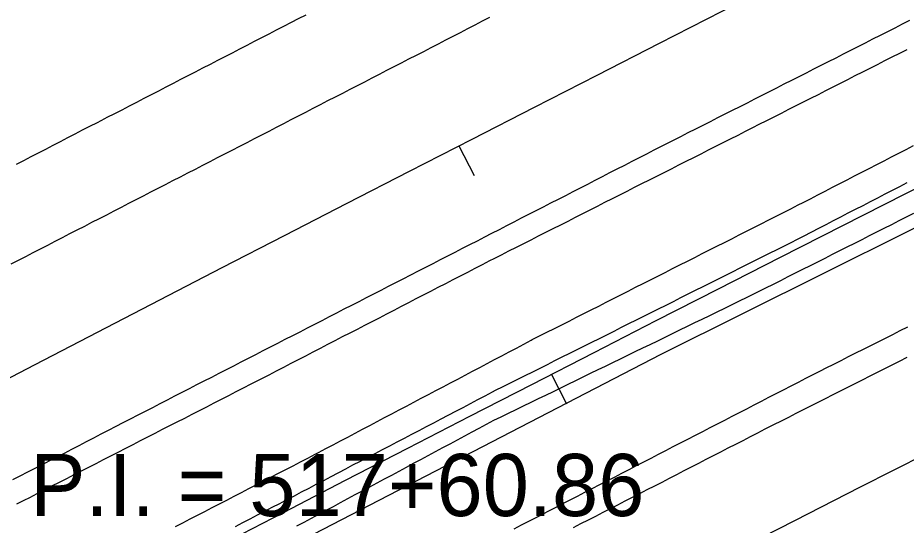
# Model space of a CAD drawing. Extents: x 1901471 to 1963503, y 756461 to 799997.
# Drawn here: x 1928642.5 to 1928749.8, y 772651.9 to 772713.1 of the extents above; entities that cross this region are included whole.
import ezdxf

# ---------------------------------------------------------------- set-up
doc = ezdxf.new("R2010")
doc.units = 0
for name, color, linetype in [('RD_EX_DR_ErosCtrl', 7, 'Continuous'), ('RD_EX_Fence_Other', 7, 'Continuous'), ('RD_EX_H2O', 7, 'Continuous'), ('RD_EX_Road', 7, 'Continuous'), ('RD_HC_Cl', 7, 'Continuous'), ('RD_HC_Data', 7, 'Continuous'), ('RD_HC_Data_Tic', 7, 'Continuous')]:
    doc.layers.add(name, color=color, linetype=linetype)

msp = doc.modelspace()

# ---------------------------------------------------------------- linework, layer by layer
at = {"layer": 'RD_EX_DR_ErosCtrl'}
for points in [[(1928661.55, 772651.73), (1928662.44, 772652.19), (1928663.33, 772652.65), (1928664.22, 772653.11), (1928665.1, 772653.57), (1928665.99, 772654.03), (1928666.88, 772654.48), (1928667.77, 772654.94), (1928668.65, 772655.4), (1928669.54, 772655.86), (1928670.43, 772656.32), (1928671.32, 772656.78), (1928672.21, 772657.24), (1928673.09, 772657.7), (1928673.09, 772657.7), (1928673.98, 772658.16), (1928674.87, 772658.62), (1928675.76, 772659.08), (1928676.64, 772659.54), (1928677.53, 772660), (1928678.42, 772660.46), (1928678.84, 772660.68), (1928679.72, 772661.14), (1928680.6, 772661.61), (1928681.49, 772662.08), (1928682.37, 772662.54), (1928683.26, 772663.01), (1928684.14, 772663.48), (1928685.03, 772663.94), (1928685.91, 772664.41), (1928686.79, 772664.88), (1928687.68, 772665.34), (1928688.56, 772665.81), (1928689.45, 772666.28), (1928690.33, 772666.74), (1928691.22, 772667.21), (1928692.1, 772667.68), (1928692.98, 772668.14), (1928693.87, 772668.61), (1928694.75, 772669.08), (1928695.64, 772669.54), (1928696.52, 772670.01), (1928697.41, 772670.48), (1928698.29, 772670.94), (1928699.17, 772671.41), (1928700.06, 772671.88), (1928700.94, 772672.34), (1928701.83, 772672.81), (1928702.71, 772673.28), (1928703.6, 772673.75), (1928704.48, 772674.21), (1928704.62, 772674.29), (1928705.51, 772674.74), (1928706.4, 772675.19), (1928707.3, 772675.64), (1928708.19, 772676.09), (1928709.08, 772676.54), (1928709.97, 772676.99), (1928710.86, 772677.45), (1928711.76, 772677.9), (1928712.65, 772678.35), (1928713.54, 772678.8), (1928714.43, 772679.25), (1928715.33, 772679.7), (1928716.22, 772680.15), (1928717.11, 772680.61), (1928718, 772681.06), (1928718.9, 772681.51), (1928719.79, 772681.96), (1928720.68, 772682.41), (1928721.57, 772682.86), (1928722.46, 772683.31), (1928723.36, 772683.77), (1928724.25, 772684.22), (1928725.14, 772684.67), (1928726.03, 772685.12), (1928726.93, 772685.57), (1928727.82, 772686.02), (1928728.71, 772686.47), (1928728.71, 772686.47), (1928729.6, 772686.93), (1928730.49, 772687.38), (1928731.39, 772687.83), (1928732.28, 772688.28), (1928733.17, 772688.73), (1928734.06, 772689.18), (1928734.96, 772689.63), (1928735.85, 772690.09), (1928736.74, 772690.54), (1928737.33, 772690.83), (1928738.21, 772691.29), (1928739.1, 772691.75), (1928739.99, 772692.21), (1928740.88, 772692.67), (1928741.77, 772693.13), (1928742.66, 772693.58), (1928743.54, 772694.04), (1928744.43, 772694.5), (1928745.32, 772694.96), (1928746.21, 772695.42), (1928747.1, 772695.88), (1928747.99, 772696.34), (1928748.88, 772696.8), (1928749.76, 772697.25), (1928750.65, 772697.71)], [(1928750.66, 772689.51), (1928749.77, 772689.06), (1928748.87, 772688.61), (1928747.98, 772688.15), (1928747.09, 772687.7), (1928746.19, 772687.25), (1928745.3, 772686.8), (1928744.41, 772686.35), (1928743.52, 772685.9), (1928742.62, 772685.45), (1928741.73, 772685), (1928740.84, 772684.55), (1928739.95, 772684.1), (1928739.05, 772683.65), (1928738.16, 772683.2), (1928737.27, 772682.75), (1928736.37, 772682.3), (1928735.48, 772681.85), (1928734.59, 772681.4), (1928733.7, 772680.95), (1928732.8, 772680.5), (1928731.91, 772680.05), (1928731.42, 772679.8), (1928730.52, 772679.36), (1928729.62, 772678.92), (1928728.72, 772678.49), (1928727.82, 772678.05), (1928726.92, 772677.61), (1928726.92, 772677.61), (1928726.02, 772677.18), (1928725.12, 772676.74), (1928724.22, 772676.3), (1928723.32, 772675.87), (1928722.42, 772675.43), (1928721.52, 772674.99), (1928720.63, 772674.56), (1928719.73, 772674.12), (1928718.83, 772673.68), (1928717.93, 772673.25), (1928717.03, 772672.81), (1928716.13, 772672.37), (1928715.23, 772671.94), (1928714.33, 772671.5), (1928713.43, 772671.06), (1928712.53, 772670.63), (1928711.63, 772670.19), (1928710.73, 772669.75), (1928709.84, 772669.32), (1928708.94, 772668.88), (1928708.04, 772668.44), (1928707.14, 772668.01), (1928706.24, 772667.57), (1928705.34, 772667.14), (1928704.44, 772666.7), (1928703.54, 772666.26), (1928702.64, 772665.83), (1928701.74, 772665.39), (1928700.84, 772664.95), (1928699.96, 772664.53), (1928699.08, 772664.05), (1928698.2, 772663.58), (1928697.32, 772663.11), (1928696.44, 772662.64), (1928695.56, 772662.16), (1928694.68, 772661.69), (1928693.8, 772661.22), (1928692.92, 772660.74), (1928692.03, 772660.27), (1928691.15, 772659.8), (1928690.27, 772659.33), (1928689.39, 772658.85), (1928688.51, 772658.38), (1928687.63, 772657.91), (1928686.75, 772657.44), (1928685.87, 772656.96), (1928684.99, 772656.49), (1928684.1, 772656.02), (1928683.22, 772655.55), (1928682.34, 772655.07), (1928681.46, 772654.6), (1928680.58, 772654.13), (1928679.7, 772653.66), (1928678.82, 772653.18), (1928677.94, 772652.71), (1928677.05, 772652.24), (1928676.17, 772651.77)]]:
    msp.add_lwpolyline(points, dxfattribs=at)
at = {"layer": 'RD_EX_Fence_Other'}
msp.add_lwpolyline([(1928917.87, 772770.09), (1928867.58, 772745.7), (1928819.7, 772722.09), (1928769.62, 772697.1), (1928720.17, 772672.48), (1928670.24, 772646.66), (1928620.65, 772620.52), (1928563.65, 772590.34), (1928513.62, 772563.01), (1928468.74, 772538.96), (1928433.42, 772519.49), (1928395.84, 772498.25), (1928359.58, 772477.65), (1928320.9, 772456.31), (1928299.49, 772447.1), (1928277.55, 772438.33)], dxfattribs=at)
at = {"layer": 'RD_EX_H2O'}
msp.add_lwpolyline([(1928668.82, 772651.75), (1928669.71, 772652.21), (1928670.59, 772652.67), (1928671.48, 772653.14), (1928672.36, 772653.6), (1928673.25, 772654.06), (1928674.14, 772654.53), (1928675.02, 772654.99), (1928675.91, 772655.46), (1928676.79, 772655.92), (1928677.68, 772656.38), (1928677.68, 772656.38), (1928678.56, 772656.85), (1928679.45, 772657.31), (1928680.34, 772657.77), (1928682.11, 772658.7), (1928682.99, 772659.17), (1928683.88, 772659.63), (1928684.76, 772660.09), (1928685.65, 772660.56), (1928686.54, 772661.02), (1928687.42, 772661.48), (1928688.31, 772661.95), (1928689.19, 772662.41), (1928690.08, 772662.87), (1928690.96, 772663.34), (1928691.85, 772663.8), (1928692.74, 772664.27), (1928693.62, 772664.73), (1928695.39, 772665.66), (1928696.28, 772666.12), (1928697.16, 772666.58), (1928698.05, 772667.05), (1928698.94, 772667.51), (1928699.82, 772667.98), (1928700.21, 772668.18), (1928701.1, 772668.63), (1928702, 772669.07), (1928702.89, 772669.52), (1928703.79, 772669.97), (1928704.68, 772670.41), (1928705.57, 772670.86), (1928706.47, 772671.31), (1928707.36, 772671.76), (1928708.26, 772672.2), (1928709.15, 772672.65), (1928710.04, 772673.1), (1928710.94, 772673.55), (1928711.83, 772673.99), (1928712.73, 772674.44), (1928713.62, 772674.89), (1928714.52, 772675.33), (1928715.41, 772675.78), (1928716.3, 772676.23), (1928717.2, 772676.68), (1928718.99, 772677.57), (1928719.88, 772678.02), (1928720.78, 772678.47), (1928721.67, 772678.91), (1928722.56, 772679.36), (1928723.46, 772679.81), (1928724.35, 772680.26), (1928725.25, 772680.7), (1928726.14, 772681.15), (1928727.03, 772681.6), (1928727.93, 772682.04), (1928728.82, 772682.49), (1928729.72, 772682.94), (1928730.61, 772683.39), (1928731.51, 772683.83), (1928732.4, 772684.28), (1928733.29, 772684.73), (1928734.19, 772685.18), (1928735.08, 772685.62), (1928735.98, 772686.07), (1928736.57, 772686.36), (1928736.57, 772686.36), (1928737.45, 772686.82), (1928739.23, 772687.74), (1928740.12, 772688.2), (1928741.01, 772688.66), (1928741.9, 772689.12), (1928742.78, 772689.58), (1928743.67, 772690.03), (1928744.56, 772690.49), (1928745.45, 772690.95), (1928746.34, 772691.41), (1928747.23, 772691.87), (1928748.11, 772692.33), (1928749, 772692.79), (1928749.89, 772693.25)], dxfattribs=at)
at = {"layer": 'RD_EX_Road'}
for points in [[(1928677.28, 772713.45), (1928676.39, 772713), (1928675.51, 772712.54), (1928674.62, 772712.08), (1928673.73, 772711.62), (1928672.84, 772711.16), (1928671.95, 772710.71), (1928671.06, 772710.25), (1928670.17, 772709.79), (1928669.29, 772709.33), (1928668.4, 772708.87), (1928667.51, 772708.42), (1928666.62, 772707.96), (1928665.73, 772707.5), (1928664.84, 772707.04), (1928663.95, 772706.58), (1928663.07, 772706.13), (1928662.18, 772705.67), (1928661.29, 772705.21), (1928660.4, 772704.75), (1928659.51, 772704.29), (1928658.62, 772703.84), (1928657.73, 772703.38), (1928656.84, 772702.92), (1928655.96, 772702.46), (1928655.07, 772702), (1928655.07, 772702), (1928654.18, 772701.55), (1928653.29, 772701.09), (1928652.98, 772700.92), (1928652.09, 772700.47), (1928651.2, 772700.01), (1928650.31, 772699.55), (1928649.42, 772699.09), (1928648.53, 772698.63), (1928647.65, 772698.17), (1928646.76, 772697.71), (1928645.87, 772697.25), (1928644.98, 772696.79), (1928644.09, 772696.33), (1928643.21, 772695.87), (1928642.32, 772695.42)], [(1928669.31, 772697.63), (1928670.2, 772698.09), (1928671.09, 772698.55), (1928671.98, 772699), (1928672.86, 772699.46), (1928673.75, 772699.92), (1928674.64, 772700.38), (1928675.53, 772700.84), (1928676.42, 772701.29), (1928677.31, 772701.75), (1928678.2, 772702.21), (1928679.08, 772702.67), (1928679.97, 772703.13), (1928680.86, 772703.58), (1928681.75, 772704.04), (1928682.64, 772704.5), (1928683.53, 772704.96), (1928684.42, 772705.42), (1928685.31, 772705.88), (1928686.19, 772706.33), (1928687.08, 772706.79), (1928687.97, 772707.25), (1928688.86, 772707.71), (1928689.75, 772708.17), (1928690.64, 772708.62), (1928691.53, 772709.08), (1928692.41, 772709.54), (1928693.3, 772710), (1928694.19, 772710.46), (1928695.08, 772710.91), (1928695.97, 772711.37), (1928696.86, 772711.83), (1928697.75, 772712.29), (1928698.63, 772712.75), (1928699.52, 772713.21)], [(1928641.94, 772657.4), (1928642.83, 772657.86), (1928643.72, 772658.32), (1928644.61, 772658.78), (1928645.5, 772659.23), (1928646.38, 772659.69), (1928647.27, 772660.15), (1928648.16, 772660.61), (1928649.05, 772661.07), (1928649.94, 772661.53), (1928650.82, 772661.99), (1928651.71, 772662.45), (1928652.6, 772662.91), (1928653.49, 772663.37), (1928654.38, 772663.83), (1928655.26, 772664.29), (1928656.15, 772664.75), (1928657.04, 772665.2), (1928657.93, 772665.66), (1928658.82, 772666.12), (1928659.7, 772666.58), (1928660.59, 772667.03), (1928661.48, 772667.49), (1928662.37, 772667.95), (1928663.26, 772668.4), (1928664.15, 772668.86), (1928665.04, 772669.32), (1928665.93, 772669.77), (1928666.82, 772670.23), (1928667.71, 772670.69), (1928668.6, 772671.14), (1928669.49, 772671.6), (1928670.37, 772672.05), (1928671.26, 772672.51), (1928672.15, 772672.97), (1928673.04, 772673.42), (1928673.93, 772673.88), (1928674.82, 772674.34), (1928675.71, 772674.79), (1928676.6, 772675.25), (1928677.49, 772675.71), (1928678.38, 772676.16), (1928679.27, 772676.62), (1928680.16, 772677.08), (1928681.05, 772677.53), (1928681.94, 772677.99), (1928682.83, 772678.45), (1928683.72, 772678.9), (1928684.61, 772679.36), (1928685.5, 772679.82), (1928686.39, 772680.27), (1928687.28, 772680.73), (1928688.16, 772681.18), (1928689.05, 772681.64), (1928689.99, 772682.12), (1928690.88, 772682.58), (1928691.77, 772683.03), (1928692.66, 772683.49), (1928693.55, 772683.95), (1928694.44, 772684.4), (1928695.33, 772684.86), (1928696.22, 772685.32), (1928697.11, 772685.77), (1928698, 772686.23), (1928698.89, 772686.68), (1928699.77, 772687.14), (1928700.66, 772687.6), (1928701.55, 772688.05), (1928702.44, 772688.51), (1928703.33, 772688.97), (1928704.22, 772689.42), (1928705.11, 772689.88), (1928706, 772690.33), (1928706.89, 772690.79), (1928707.78, 772691.25), (1928708.67, 772691.7), (1928709.56, 772692.16), (1928710.45, 772692.62), (1928711.34, 772693.07), (1928712.23, 772693.53), (1928713.12, 772693.98), (1928714.01, 772694.44), (1928714.9, 772694.9), (1928715.79, 772695.35), (1928716.68, 772695.81), (1928717.57, 772696.27), (1928718.46, 772696.72), (1928719.35, 772697.18), (1928719.9, 772697.46), (1928720.79, 772697.91), (1928721.68, 772698.36), (1928722.57, 772698.82), (1928723.46, 772699.27), (1928724.36, 772699.72), (1928725.25, 772700.17), (1928726.14, 772700.62), (1928727.03, 772701.08), (1928727.92, 772701.53), (1928728.82, 772701.98), (1928729.71, 772702.43), (1928730.6, 772702.88), (1928731.49, 772703.34), (1928732.38, 772703.79), (1928733.27, 772704.24), (1928734.17, 772704.69), (1928735.06, 772705.15), (1928735.95, 772705.6), (1928736.84, 772706.05), (1928737.73, 772706.5), (1928738.63, 772706.95), (1928739.52, 772707.41), (1928740.41, 772707.86), (1928741.3, 772708.31), (1928742.19, 772708.76), (1928743.08, 772709.22), (1928743.98, 772709.67), (1928744.87, 772710.12), (1928745.76, 772710.57), (1928746.65, 772711.02), (1928747.54, 772711.48), (1928748.44, 772711.93), (1928749.33, 772712.38), (1928750.22, 772712.83)], [(1928642.42, 772654.46), (1928643.3, 772654.92), (1928643.98, 772655.26), (1928644.87, 772655.72), (1928645.76, 772656.17), (1928646.65, 772656.63), (1928647.54, 772657.09), (1928648.43, 772657.54), (1928649.32, 772658), (1928650.21, 772658.45), (1928651.1, 772658.91), (1928651.99, 772659.36), (1928652.88, 772659.82), (1928653.77, 772660.28), (1928654.66, 772660.73), (1928655.55, 772661.19), (1928656.44, 772661.64), (1928657.33, 772662.1), (1928658.22, 772662.56), (1928659.11, 772663.01), (1928660, 772663.47), (1928660.89, 772663.92), (1928661.78, 772664.38), (1928662.67, 772664.83), (1928663.56, 772665.29), (1928664.45, 772665.75), (1928665.34, 772666.2), (1928666.23, 772666.66), (1928667.12, 772667.11), (1928668.01, 772667.57), (1928668.9, 772668.02), (1928669.79, 772668.48), (1928670.68, 772668.94), (1928671.57, 772669.39), (1928671.97, 772669.6), (1928672.86, 772670.06), (1928673.75, 772670.52), (1928674.64, 772670.98), (1928675.52, 772671.44), (1928676.41, 772671.89), (1928677.3, 772672.35), (1928678.19, 772672.81), (1928679.08, 772673.27), (1928679.97, 772673.73), (1928680.85, 772674.19), (1928681.74, 772674.65), (1928682.63, 772675.11), (1928683.52, 772675.57), (1928684.41, 772676.03), (1928685.3, 772676.48), (1928686.18, 772676.94), (1928687.07, 772677.4), (1928687.96, 772677.86), (1928688.85, 772678.32), (1928689.74, 772678.78), (1928690.63, 772679.24), (1928691.51, 772679.7), (1928692.4, 772680.16), (1928693.29, 772680.62), (1928694.18, 772681.07), (1928695.07, 772681.53), (1928695.95, 772681.99), (1928696.84, 772682.45), (1928697.73, 772682.91), (1928698.62, 772683.37), (1928699.51, 772683.83), (1928700.03, 772684.09), (1928700.92, 772684.54), (1928701.81, 772684.99), (1928702.71, 772685.45), (1928703.6, 772685.9), (1928704.49, 772686.35), (1928705.38, 772686.8), (1928706.28, 772687.25), (1928707.17, 772687.7), (1928708.06, 772688.15), (1928708.95, 772688.6), (1928709.84, 772689.06), (1928710.74, 772689.51), (1928711.63, 772689.96), (1928712.52, 772690.41), (1928713.41, 772690.86), (1928714.3, 772691.31), (1928715.2, 772691.76), (1928716.09, 772692.21), (1928716.98, 772692.67), (1928717.87, 772693.12), (1928718.77, 772693.57), (1928719.66, 772694.02), (1928720.55, 772694.47), (1928721.44, 772694.92), (1928722.33, 772695.37), (1928723.23, 772695.82), (1928724.12, 772696.27), (1928725.01, 772696.73), (1928725.9, 772697.18), (1928726.79, 772697.63), (1928727.69, 772698.08), (1928728.58, 772698.53), (1928729.47, 772698.98), (1928730.36, 772699.43), (1928731.26, 772699.88), (1928732.04, 772700.28), (1928732.93, 772700.73), (1928733.82, 772701.18), (1928734.71, 772701.63), (1928735.6, 772702.09), (1928736.5, 772702.54), (1928737.39, 772702.99), (1928738.28, 772703.44), (1928739.17, 772703.89), (1928740.07, 772704.34), (1928740.96, 772704.8), (1928741.85, 772705.25), (1928742.74, 772705.7), (1928743.63, 772706.15), (1928744.53, 772706.6), (1928745.42, 772707.05), (1928746.31, 772707.51), (1928747.2, 772707.96), (1928748.09, 772708.41), (1928748.99, 772708.86), (1928749.88, 772709.31)], [(1928641.71, 772683.42), (1928642.59, 772683.87), (1928643.48, 772684.33), (1928644.37, 772684.79), (1928645.26, 772685.25), (1928646.15, 772685.7), (1928647.04, 772686.16), (1928647.93, 772686.62), (1928648.82, 772687.08), (1928649.71, 772687.53), (1928650.6, 772687.99), (1928651.48, 772688.45), (1928652.37, 772688.91), (1928653.26, 772689.36), (1928654.15, 772689.82), (1928655.04, 772690.28), (1928655.93, 772690.74), (1928656.82, 772691.19), (1928657.71, 772691.65), (1928658.6, 772692.11), (1928659.48, 772692.57), (1928660.37, 772693.02), (1928661.26, 772693.48), (1928662.15, 772693.94), (1928663.04, 772694.4), (1928663.98, 772694.88), (1928664.87, 772695.34), (1928665.76, 772695.8), (1928666.64, 772696.26), (1928667.53, 772696.71), (1928668.42, 772697.17), (1928669.31, 772697.63)], [(1928702.45, 772651.47), (1928703.34, 772651.93), (1928704.23, 772652.39), (1928704.77, 772652.67), (1928705.66, 772653.13), (1928706.55, 772653.59), (1928707.43, 772654.05), (1928708.32, 772654.5), (1928709.21, 772654.96), (1928710.1, 772655.42), (1928710.99, 772655.88), (1928711.88, 772656.34), (1928712.77, 772656.8), (1928713.65, 772657.25), (1928714.54, 772657.71), (1928715.43, 772658.17), (1928716.32, 772658.63), (1928717.21, 772659.09), (1928718.1, 772659.54), (1928718.99, 772660), (1928719.87, 772660.46), (1928720.76, 772660.92), (1928721.65, 772661.38), (1928722.54, 772661.84), (1928723.43, 772662.29), (1928724.32, 772662.75), (1928725.21, 772663.21), (1928726.09, 772663.67), (1928726.98, 772664.13), (1928727.87, 772664.59), (1928728.76, 772665.04), (1928729.65, 772665.5), (1928730.54, 772665.96), (1928731.43, 772666.42), (1928732.32, 772666.88), (1928733.2, 772667.34), (1928734.09, 772667.79), (1928734.98, 772668.25), (1928735.87, 772668.71), (1928736.76, 772669.17), (1928737.65, 772669.63), (1928738.54, 772670.09), (1928739.42, 772670.54), (1928740.13, 772670.9), (1928741.02, 772671.34), (1928741.91, 772671.79), (1928742.81, 772672.24), (1928743.7, 772672.69), (1928744.6, 772673.14), (1928745.49, 772673.59), (1928746.38, 772674.04), (1928747.28, 772674.48), (1928748.17, 772674.93), (1928749.06, 772675.38), (1928749.96, 772675.83)], [(1928709.62, 772651.63), (1928710.51, 772652.09), (1928711.4, 772652.55), (1928712.29, 772653), (1928713.18, 772653.46), (1928714.07, 772653.92), (1928714.96, 772654.37), (1928715.85, 772654.83), (1928716.74, 772655.29), (1928717.63, 772655.74), (1928718.52, 772656.2), (1928719.41, 772656.66), (1928720.3, 772657.11), (1928721.19, 772657.57), (1928722.08, 772658.03), (1928722.97, 772658.48), (1928723.85, 772658.94), (1928724.74, 772659.4), (1928725.63, 772659.85), (1928726.52, 772660.31), (1928727.41, 772660.77), (1928728.3, 772661.22), (1928729.19, 772661.68), (1928730.08, 772662.14), (1928730.97, 772662.59), (1928731.86, 772663.05), (1928732.75, 772663.51), (1928733.64, 772663.96), (1928733.81, 772664.05), (1928734.7, 772664.5), (1928735.59, 772664.95), (1928736.48, 772665.4), (1928737.38, 772665.85), (1928738.27, 772666.3), (1928739.16, 772666.75), (1928740.05, 772667.2), (1928740.95, 772667.66), (1928741.84, 772668.11), (1928742.73, 772668.56), (1928743.62, 772669.01), (1928744.51, 772669.46), (1928745.41, 772669.91), (1928746.3, 772670.36), (1928747.19, 772670.81), (1928748.08, 772671.26), (1928748.98, 772671.71), (1928749.87, 772672.17)]]:
    msp.add_lwpolyline(points, dxfattribs=at)
at = {"layer": 'RD_HC_Cl'}
for centre, radius, start, end in [((1933934.02, 762479.74), 11482.38, 112.01316, 122.84589), ((1933920.67, 762509.14), 11420.5, 112.014247, 122.846378), ((1933910.03, 762523.4), 11373.86, 112.013249, 123.541888)]:
    msp.add_arc(centre, radius, start, end, dxfattribs=at)
at = {"layer": 'RD_HC_Data_Tic'}
for p, q in [((1928695.78, 772697.66), (1928697.61, 772694.1)), ((1928706.94, 772670.1), (1928708.77, 772666.54))]:
    msp.add_line(p, q, dxfattribs=at)

# ---------------------------------------------------------------- texts
at = {"layer": 'RD_HC_Data'}
msp.add_text('P.I. = 517+60.86', height=7.5, dxfattribs=at).set_placement((1928644, 772653))

doc.saveas('drawing.dxf')
